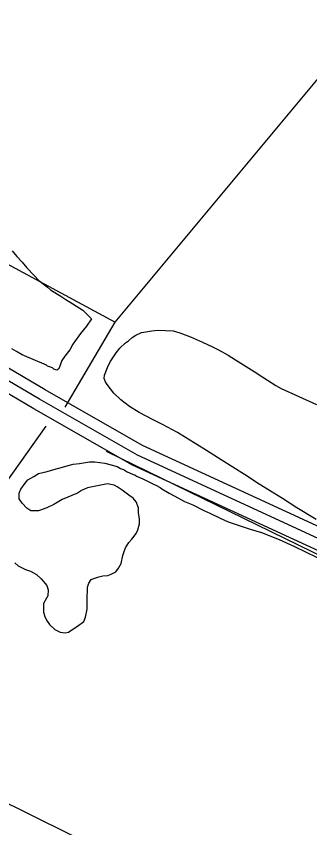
# Model space of a CAD drawing. Extents: x 3355724 to 3393621, y 594744 to 620174.
# Drawn here: x 3367067 to 3367465, y 604750 to 605849 of the extents above; entities that cross this region are included whole.
import ezdxf

# ---------------------------------------------------------------- set-up
doc = ezdxf.new("R2010")
doc.units = 0
for name, color, linetype in [('V-ROAD-CNTR', 7, 'Continuous'), ('V-SITE-VEGE', 7, 'Continuous'), ('V-TOPO-SHOR', 7, 'Continuous')]:
    doc.layers.add(name, color=color, linetype=linetype)

msp = doc.modelspace()

# ---------------------------------------------------------------- linework, layer by layer
at = {"layer": 'V-ROAD-CNTR'}
for points in [[(3368345.7, 604764), (3368091.1, 604854.5), (3367629, 605088), (3367238.4, 605267.8), (3367106.2, 605343.2), (3366924.9, 605450.1), (3366692.2, 605555), (3366483, 605658.1), (3366316.9, 605732.7), (3366185.6, 605804.2), (3366074.4, 605848.6), (3366017.8, 605844.5), (3365994.6, 605836.4), (3365928.7, 605817.6), (3365901.6, 605800.4), (3365610.9, 605473.9), (3365274.1, 605120.7), (3365248.5, 605095.6)], [(3368340.7, 604749.9), (3368085.2, 604840.6), (3367622.5, 605074.5), (3367231.5, 605254.4), (3367098.6, 605330.3), (3366918, 605436.8), (3366685.8, 605541.4), (3366476.6, 605644.5), (3366310.2, 605719.2), (3366179.3, 605790.6), (3366072.1, 605833.4), (3366020.9, 605829.7), (3365999.2, 605822.1), (3365934.9, 605803.8), (3365911.4, 605788.9), (3365621.9, 605463.8), (3365284.8, 605110.2), (3365259, 605084.9)], [(3368335.7, 604735.8), (3368079.3, 604826.8), (3367616, 605061), (3367224.7, 605241.1), (3367091.1, 605317.3), (3366911.1, 605423.5), (3366679.4, 605527.9), (3366470.2, 605630.9), (3366303.6, 605705.8), (3366172.9, 605777), (3366069.7, 605818.2), (3366023.9, 605814.9), (3366003.7, 605807.8), (3365941.1, 605790), (3365921.2, 605777.3), (3365632.9, 605453.6), (3365295.5, 605099.7), (3365269.5, 605074.2)]]:
    msp.add_lwpolyline(points, dxfattribs=at)
at = {"layer": 'V-SITE-VEGE'}
for p, q in [((3367061.5, 605531.3), (3367067.8, 605523.9)), ((3367067.8, 605523.9), (3367075.2, 605515.9)), ((3367075.2, 605515.9), (3367081.5, 605508.4)), ((3367081.5, 605508.4), (3367091.3, 605498.1)), ((3367091.3, 605498.1), (3367097.6, 605491.2)), ((3367097.6, 605491.2), (3367109.6, 605482.1)), ((3367109.6, 605482.1), (3367113.6, 605478.6)), ((3367113.6, 605478.6), (3367129, 605468.9)), ((3367129, 605468.9), (3367134.2, 605465.5)), ((3367134.2, 605465.5), (3367143.9, 605459.7)), ((3367143.9, 605459.7), (3367157.6, 605451.1)), ((3367157.6, 605451.1), (3367161.6, 605447.1)), ((3367161.6, 605447.1), (3367169.1, 605439.1)), ((3367169.1, 605439.1), (3367162.2, 605429.4)), ((3367154.2, 605419.6), (3367143.9, 605404.8)), ((3367162.2, 605429.4), (3367154.2, 605419.6)), ((3367067.7, 605395.1), (3367061.4, 605398.5)), ((3367139.9, 605397.3), (3367133, 605388.7)), ((3367143.9, 605404.8), (3367139.9, 605397.3)), ((3367075.2, 605390.5), (3367067.7, 605395.1)), ((3367108.4, 605376.7), (3367075.2, 605390.5)), ((3367133, 605388.7), (3367129, 605383)), ((3367109.5, 605375), (3367108.4, 605376.7)), ((3367129, 605383), (3367125, 605371.6)), ((3367116.4, 605372.7), (3367109.5, 605375)), ((3367118.1, 605371), (3367116.4, 605372.7)), ((3367122.1, 605369.8), (3367118.1, 605371)), ((3367125, 605371.6), (3367122.1, 605369.8)), ((3367153, 605243.3), (3367166.7, 605245.6)), ((3367166.7, 605245.6), (3367173.6, 605245.6)), ((3367173.6, 605245.6), (3367187.3, 605243.9)), ((3367187.3, 605243.9), (3367195.9, 605241.6)), ((3367097.4, 605229.6), (3367108.9, 605232.4)), ((3367108.9, 605232.4), (3367118, 605235.3)), ((3367118, 605235.3), (3367130.1, 605238.2)), ((3367130.1, 605238.2), (3367137.5, 605240.5)), ((3367137.5, 605240.5), (3367144.4, 605242.2)), ((3367144.4, 605242.2), (3367153, 605243.3)), ((3367195.9, 605241.6), (3367203.9, 605239.3)), ((3367203.9, 605239.3), (3367208.5, 605236.4)), ((3367208.5, 605236.4), (3367212.5, 605235.3)), ((3367212.5, 605235.3), (3367214.2, 605234.1)), ((3367214.2, 605234.1), (3367216.5, 605232.4)), ((3367216.5, 605232.4), (3367225.7, 605228.4)), ((3367083.1, 605221), (3367091.1, 605225.6)), ((3367091.1, 605225.6), (3367097.4, 605229.6)), ((3367225.7, 605228.4), (3367228, 605227.8)), ((3367228, 605227.8), (3367230.2, 605226.1)), ((3367230.2, 605226.1), (3367238.8, 605222.7)), ((3367238.8, 605222.7), (3367245.1, 605219.2)), ((3367073.4, 605208.4), (3367079.1, 605216.4)), ((3367079.1, 605216.4), (3367083.1, 605221)), ((3367186.2, 605214.7), (3367163.8, 605210.1)), ((3367190.7, 605215.8), (3367186.2, 605214.7)), ((3367199.9, 605214.1), (3367190.7, 605215.8)), ((3367203.9, 605211.8), (3367199.9, 605214.1)), ((3367210.8, 605207.2), (3367203.9, 605211.8)), ((3367245.1, 605219.2), (3367253.1, 605215.2)), ((3367253.1, 605215.2), (3367256.6, 605214.1)), ((3367256.6, 605214.1), (3367262.3, 605210.6)), ((3367262.3, 605210.6), (3367264.6, 605208.9)), ((3367071.1, 605203.3), (3367073.4, 605208.4)), ((3367071.1, 605195.3), (3367071.1, 605203.3)), ((3367150.1, 605203.2), (3367129.5, 605194.7)), ((3367155.8, 605206.7), (3367150.1, 605203.2)), ((3367163.8, 605210.1), (3367155.8, 605206.7)), ((3367219.9, 605200.3), (3367210.8, 605207.2)), ((3367225.6, 605196.3), (3367219.9, 605200.3)), ((3367264.6, 605208.9), (3367274.3, 605203.2)), ((3367274.3, 605203.2), (3367282.3, 605199.2)), ((3367075.1, 605189.5), (3367071.1, 605195.3)), ((3367081.4, 605182.7), (3367075.1, 605189.5)), ((3367129.5, 605194.7), (3367118, 605187.8)), ((3367229.7, 605191.2), (3367225.6, 605196.3)), ((3367233.1, 605183.1), (3367229.7, 605191.2)), ((3367282.3, 605199.2), (3367295.5, 605191.7)), ((3367295.5, 605191.7), (3367306.4, 605187.1)), ((3367087.1, 605179.2), (3367081.4, 605182.7)), ((3367097.4, 605179.2), (3367087.1, 605179.2)), ((3367108.8, 605183.2), (3367097.4, 605179.2)), ((3367118, 605187.8), (3367108.8, 605183.2)), ((3367233.1, 605176.9), (3367233.1, 605183.1)), ((3367306.4, 605187.1), (3367321.3, 605179.7)), ((3367321.3, 605179.7), (3367329.8, 605176.2)), ((3367234.2, 605167.7), (3367233.1, 605176.9)), ((3367234.2, 605161.4), (3367234.2, 605167.7)), ((3367329.8, 605176.2), (3367343.6, 605169.4)), ((3367343.6, 605169.4), (3367354.5, 605164.2)), ((3367231.9, 605153.4), (3367234.2, 605161.4)), ((3367354.5, 605164.2), (3367384.2, 605154.4)), ((3367223.9, 605140.8), (3367229.6, 605148.2)), ((3367229.6, 605148.2), (3367231.9, 605153.4)), ((3367384.2, 605154.4), (3367399.7, 605149.9)), ((3367399.7, 605149.9), (3367423.7, 605140.1)), ((3367215.3, 605128.8), (3367219.9, 605136.2)), ((3367219.9, 605136.2), (3367223.9, 605140.8)), ((3367423.7, 605140.1), (3367444.3, 605130.9)), ((3367211.9, 605118.5), (3367213.6, 605124.2)), ((3367213.6, 605124.2), (3367215.3, 605128.8)), ((3367444.3, 605130.9), (3367489, 605109.2)), ((3367209.6, 605107.6), (3367211.9, 605118.5)), ((3367065.3, 605108.8), (3367069.9, 605104.8)), ((3367069.9, 605104.8), (3367079.6, 605099.6)), ((3367202.1, 605096.7), (3367205.6, 605101.3)), ((3367205.6, 605101.3), (3367209.6, 605107.6)), ((3367079.6, 605099.6), (3367086.5, 605097.3)), ((3367086.5, 605097.3), (3367094.5, 605092.8)), ((3367094.5, 605092.8), (3367100.8, 605087)), ((3367172.4, 605087.6), (3367179.2, 605089.9)), ((3367179.2, 605089.9), (3367184.4, 605091)), ((3367184.4, 605091), (3367191.2, 605091.6)), ((3367191.2, 605091.6), (3367195.8, 605093.3)), ((3367195.8, 605093.3), (3367202.1, 605096.7)), ((3367100.8, 605087), (3367108.8, 605077.9)), ((3367163.8, 605075.5), (3367165.5, 605081.3)), ((3367165.5, 605081.3), (3367168.9, 605085.9)), ((3367168.9, 605085.9), (3367172.4, 605087.6)), ((3367108.8, 605077.9), (3367110.5, 605072.1)), ((3367110.5, 605072.1), (3367109.9, 605064.1)), ((3367163.2, 605063.5), (3367163.8, 605069.8)), ((3367163.8, 605069.8), (3367163.8, 605075.5)), ((3367108.2, 605060.7), (3367104.2, 605053.8)), ((3367109.9, 605064.1), (3367108.2, 605060.7)), ((3367163.2, 605045.8), (3367163.2, 605063.5)), ((3367104.2, 605053.8), (3367104.2, 605041.8)), ((3367160.9, 605034.9), (3367163.2, 605045.8)), ((3367104.2, 605041.8), (3367105.9, 605036.1)), ((3367105.9, 605036.1), (3367108.2, 605030.9)), ((3367158.6, 605029.2), (3367160.9, 605034.9)), ((3367108.2, 605030.9), (3367112.2, 605025.2)), ((3367112.2, 605025.2), (3367119.6, 605018.3)), ((3367150, 605022.9), (3367158.6, 605029.2)), ((3367119.6, 605018.3), (3367126.5, 605014.9)), ((3367126.5, 605014.9), (3367134, 605013.7)), ((3367134, 605013.7), (3367138, 605014.9)), ((3367138, 605014.9), (3367143.7, 605018.9)), ((3367143.7, 605018.9), (3367150, 605022.9))]:
    msp.add_line(p, q, dxfattribs=at)
msp.add_lwpolyline([(3367473.7, 605167.2), (3367447.5, 605183.2), (3367428.2, 605195.7), (3367396.6, 605215.2), (3367376.5, 605228.4), (3367345, 605248.2), (3367325.3, 605261.1), (3367285.8, 605285.3), (3367265.3, 605296.3), (3367252.7, 605302.6), (3367233.6, 605312.5), (3367220.7, 605320.3), (3367208.9, 605329.6), (3367199.4, 605338.4), (3367190.6, 605350.1), (3367188.2, 605353.8), (3367186.5, 605358.6), (3367186.7, 605363), (3367190.8, 605373.5), (3367194.7, 605381.1), (3367202.5, 605393.3), (3367207.5, 605399.7), (3367215.5, 605406.7), (3367219.2, 605409.5), (3367224.5, 605414.1), (3367229.4, 605417.2), (3367237.2, 605420.6), (3367240.2, 605421.2), (3367250.9, 605423), (3367259, 605423.8), (3367279.9, 605423.1), (3367289, 605420.5), (3367303.4, 605414.9), (3367319.7, 605407.7), (3367333.4, 605401.3), (3367341.3, 605397.3), (3367354.3, 605390.2), (3367364.6, 605383.6), (3367389.8, 605368), (3367401.6, 605360.3), (3367419.1, 605349), (3367426.3, 605345), (3367474.3, 605323.1)], dxfattribs=at)
at = {"layer": 'V-TOPO-SHOR'}
for points in [[(3367133.5, 605319.4), (3367201.5, 605434.9), (3367682.5, 606012.6), (3367980.4, 606372), (3368188.9, 606633)], [(3365692.4, 606161.1), (3366414.8, 605842.7), (3366940.7, 605575.1), (3367201.5, 605434.9)], [(3368988.9, 604414.9), (3368954.8, 604380.6), (3368878, 604346.3), (3368788.4, 604328.9), (3368592.2, 604268.7), (3368451.4, 604225.6), (3368353.3, 604199.7), (3368314.8, 604199.6), (3368250.8, 604203.7), (3368186.6, 604237.7), (3367545.4, 604539.2), (3367066.6, 604777), (3366446.7, 605070), (3365938, 605316.3), (3365809.7, 605388.6), (3365707.2, 605418.2), (3365579.1, 605426.4), (3365510.8, 605417.7), (3365442.5, 605404.7)], [(3366805.7, 604951.4), (3366946.3, 605067), (3367107.9, 605293.8)], [(3367189.1, 605259.8), (3367877.4, 604924.3), (3368065.5, 604835.1), (3368886.4, 604431.7), (3368950.4, 604423.3)]]:
    msp.add_lwpolyline(points, dxfattribs=at)

doc.saveas('drawing.dxf')
